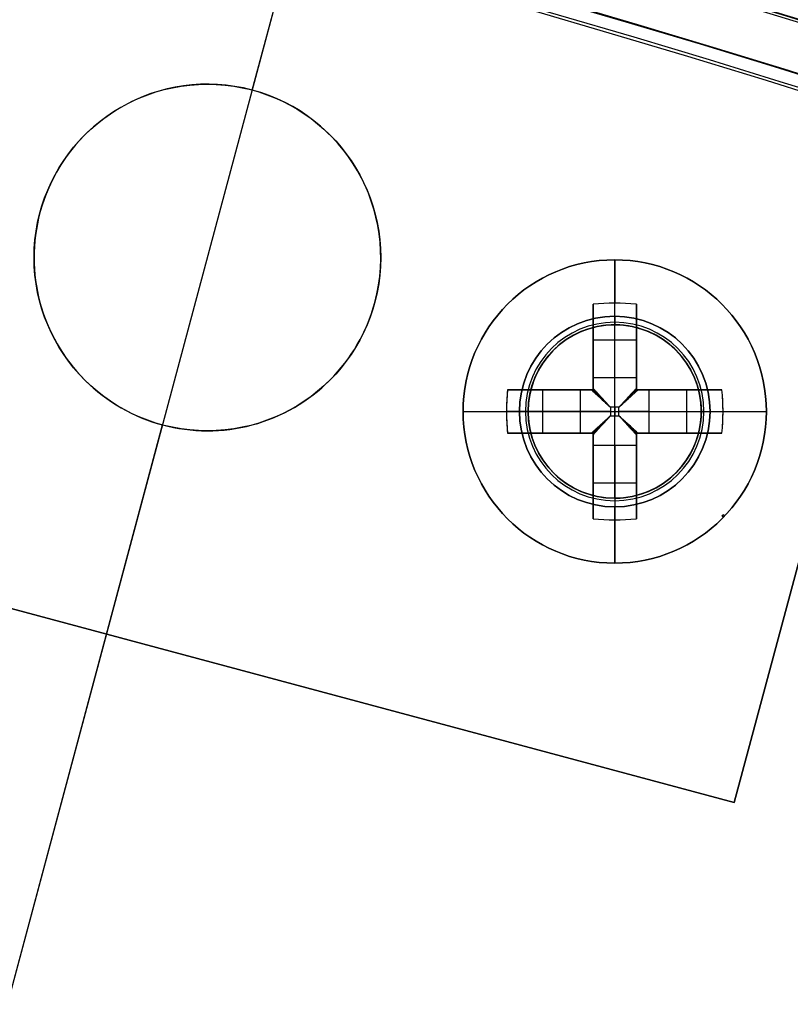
# Model space of a CAD drawing. Header units: millimetres. Extents: x -83 to 676, y -83 to 676.
# Tile 642 of 656: x 367 to 384, y 557 to 580. Entities that reach past the tile are written whole.
import ezdxf

# ---------------------------------------------------------------- set-up
doc = ezdxf.new("R2010")
doc.units = ezdxf.units.MM
doc.header["$MEASUREMENT"] = 0
doc.layers.add('IGES level 0', color=7, linetype='Continuous', true_color=0xff7878)

msp = doc.modelspace()

# ---------------------------------------------------------------- linework, layer by layer
at = {"layer": 'IGES level 0', "color": 254, "true_color": 0xcad1ee}
for p, q in [((405.975, 647.112, 48), (383.07, 561.628, 48)), ((383.07, 561.628, 47), (405.975, 647.112, 47)), ((371.946, 578.067), (371.946, 578.067, -1.2)), ((367.047, 575.239, -1.2), (367.047, 575.239)), ((367.047, 575.239), (367.047, 575.239, -1.2)), ((374.774, 573.168), (374.774, 573.168, -1.2)), ((374.774, 573.168, -1.2), (374.774, 573.168)), ((380.829, 572.581, 47), (380.829, 572.581, 45.8)), ((381.219, 572.432, 47), (381.219, 572.432, 48)), ((381.219, 572.432, 48), (381.219, 572.432, 47)), ((378.529, 571.558, 48), (378.529, 571.558, 47)), ((378.379, 571.167, 45.8), (378.379, 571.167, 47)), ((378.379, 571.167, 47), (378.379, 571.167, 45.8)), ((369.875, 570.34), (369.875, 570.34, -1.2)), ((382.243, 570.132, 47), (382.243, 570.132, 45.8)), ((382.243, 570.132, 45.8), (382.243, 570.132, 47)), ((382.093, 569.742, 48), (382.093, 569.742, 47)), ((354.092, 569.393, 47), (383.07, 561.628, 47)), ((383.07, 561.628, 48), (354.092, 569.393, 48)), ((354.092, 569.393, 47.5), (383.07, 561.628, 47.5)), ((379.403, 568.868, 48), (379.403, 568.868, 47)), ((379.403, 568.868, 47), (379.403, 568.868, 48)), ((379.793, 568.718, 47), (379.793, 568.718, 45.8)), ((382.794, 568.246, 45.8), (382.794, 568.246, 47)), ((382.794, 568.246, 47), (382.794, 568.246, 45.8)), ((382.811, 568.217, 47), (382.811, 568.217, 45.8)), ((382.823, 568.263, 47), (382.823, 568.263, 45.8)), ((382.839, 568.234, 47), (382.839, 568.234, 45.8)), ((382.839, 568.234, 45.8), (382.839, 568.234, 47)), ((368.581, 565.51, 48), (368.581, 565.51, 47)), ((383.07, 561.628, 48), (383.07, 561.628, 47)), ((383.07, 561.628, 47), (383.07, 561.628, 48))]:
    msp.add_line(p, q, dxfattribs=at)
at = {"layer": 'IGES level 0', "color": 140, "true_color": 0x00ccff}
for p, q in [((383.07, 561.628, 48), (405.975, 647.112, 48)), ((383.07, 561.628, 47), (405.975, 647.112, 47)), ((354.092, 569.393, 48), (383.07, 561.628, 48)), ((354.092, 569.393, 47), (383.07, 561.628, 47))]:
    msp.add_line(p, q, dxfattribs=at)
at = {"layer": 'IGES level 0', "color": 153, "true_color": 0x5393cf}
for p, q in [((371.946, 578.067), (373.24, 582.897)), ((371.946, 578.067, -1.2), (373.24, 582.897, -1.2)), ((358.875, 529.288), (369.875, 570.34)), ((358.875, 529.288, -1.2), (369.875, 570.34, -1.2))]:
    msp.add_line(p, q, dxfattribs=at)
at = {"layer": 'IGES level 0', "color": 124, "true_color": 0x1aa180}
for p, q in [((359.264, 530.737, 47), (372.852, 581.448, 47)), ((359.264, 530.737, 45.8), (372.852, 581.448, 45.8))]:
    msp.add_line(p, q, dxfattribs=at)
at = {"layer": 'IGES level 0', "color": 1, "true_color": 0xff0808}
for p, q in [((380.311, 572.85, 48), (380.311, 574.15, 48)), ((379.811, 571.436, 48.463), (379.811, 573.124, 50.13)), ((379.811, 573.124, 50.13), (379.811, 571.436, 48.463)), ((380.311, 571.436, 48.463), (380.311, 573.15, 50.155)), ((380.811, 573.124, 50.13), (380.811, 571.436, 48.463)), ((380.811, 571.436, 48.463), (380.811, 573.124, 50.13)), ((379.811, 571.15, 49.699), (379.811, 572.688, 49.699)), ((380.311, 572.65, 47.8), (380.311, 572.65, 40)), ((380.311, 568.65, 40), (380.311, 572.65, 40)), ((380.311, 572.65, 40), (380.311, 572.65, 47.8)), ((380.811, 572.688, 49.699), (380.811, 571.15, 49.699)), ((379.811, 572.306, 49.322), (380.811, 572.306, 49.322)), ((379.811, 572.137, 49.155), (379.811, 572.137, 50.83)), ((380.811, 572.137, 49.155), (380.811, 572.137, 50.83)), ((379.811, 571.436, 48.463), (380.811, 571.436, 48.463)), ((379.811, 571.436, 48.463), (380.811, 571.436, 48.463)), ((377.836, 571.15, 50.13), (379.525, 571.15, 48.463)), ((379.525, 571.15, 48.463), (377.836, 571.15, 50.13)), ((378.273, 571.15, 49.699), (379.811, 571.15, 49.699)), ((378.655, 570.15, 49.322), (378.655, 571.15, 49.322)), ((378.824, 571.15, 49.155), (378.824, 571.15, 50.83)), ((379.525, 570.15, 48.463), (379.525, 571.15, 48.463)), ((379.525, 570.15, 48.463), (379.525, 571.15, 48.463)), ((379.811, 571.15, 51.128), (379.811, 571.15, 48.27)), ((379.811, 571.15, 48.27), (379.811, 571.15, 51.128)), ((380.811, 571.15, 51.128), (380.811, 571.15, 48.27)), ((380.811, 571.15, 49.699), (382.349, 571.15, 49.699)), ((380.811, 571.15, 48.27), (380.811, 571.15, 51.128)), ((381.097, 571.15, 48.463), (382.785, 571.15, 50.13)), ((381.097, 571.15, 48.463), (381.097, 570.15, 48.463)), ((382.785, 571.15, 50.13), (381.097, 571.15, 48.463)), ((381.097, 571.15, 48.463), (381.097, 570.15, 48.463)), ((381.798, 571.15, 49.155), (381.798, 571.15, 50.83)), ((381.967, 571.15, 49.322), (381.967, 570.15, 49.322)), ((376.811, 570.65, 48), (378.111, 570.65, 48)), ((379.525, 570.65, 48.463), (377.811, 570.65, 50.155)), ((378.311, 570.65, 47.8), (378.311, 570.65, 40)), ((378.311, 570.65, 40), (382.311, 570.65, 40)), ((380.408, 570.747, 48.18), (380.213, 570.747, 48.18)), ((380.213, 570.747, 48.18), (380.213, 570.552, 48.18)), ((380.213, 570.747, 48.18), (380.213, 570.552, 48.18)), ((380.408, 570.747, 48.18), (380.213, 570.747, 48.18)), ((380.213, 570.65, 48.18), (380.408, 570.65, 48.18)), ((380.311, 570.747, 48.18), (380.311, 570.552, 48.18)), ((380.408, 570.552, 48.18), (380.408, 570.747, 48.18)), ((380.408, 570.552, 48.18), (380.408, 570.747, 48.18)), ((381.097, 570.65, 48.463), (382.811, 570.65, 50.155)), ((382.311, 570.65, 47.8), (382.311, 570.65, 40)), ((382.511, 570.65, 48), (383.811, 570.65, 48)), ((380.213, 570.552, 48.18), (380.408, 570.552, 48.18)), ((380.213, 570.552, 48.18), (380.408, 570.552, 48.18)), ((379.525, 570.15, 48.463), (377.836, 570.15, 50.13)), ((377.836, 570.15, 50.13), (379.525, 570.15, 48.463)), ((379.811, 570.15, 49.699), (378.273, 570.15, 49.699)), ((378.824, 570.15, 49.155), (378.824, 570.15, 50.83)), ((379.811, 570.15, 51.128), (379.811, 570.15, 48.27)), ((379.811, 570.15, 48.27), (379.811, 570.15, 51.128)), ((379.811, 568.611, 49.699), (379.811, 570.15, 49.699)), ((380.811, 570.15, 51.128), (380.811, 570.15, 48.27)), ((380.811, 570.15, 49.699), (380.811, 568.611, 49.699)), ((380.811, 570.15, 48.27), (380.811, 570.15, 51.128)), ((382.349, 570.15, 49.699), (380.811, 570.15, 49.699)), ((382.785, 570.15, 50.13), (381.097, 570.15, 48.463)), ((381.097, 570.15, 48.463), (382.785, 570.15, 50.13)), ((381.798, 570.15, 49.155), (381.798, 570.15, 50.83)), ((379.811, 568.175, 50.13), (379.811, 569.863, 48.463)), ((380.811, 569.863, 48.463), (379.811, 569.863, 48.463)), ((379.811, 569.863, 48.463), (379.811, 568.175, 50.13)), ((380.811, 569.863, 48.463), (379.811, 569.863, 48.463)), ((380.311, 569.863, 48.463), (380.311, 568.15, 50.155)), ((380.811, 569.863, 48.463), (380.811, 568.175, 50.13)), ((380.811, 568.175, 50.13), (380.811, 569.863, 48.463)), ((379.811, 569.162, 49.155), (379.811, 569.162, 50.83)), ((380.811, 568.994, 49.322), (379.811, 568.994, 49.322)), ((380.811, 569.162, 49.155), (380.811, 569.162, 50.83)), ((380.311, 568.65, 40), (380.311, 568.65, 47.8)), ((380.311, 568.65, 47.8), (380.311, 568.65, 40)), ((380.311, 567.15, 48), (380.311, 568.45, 48))]:
    msp.add_line(p, q, dxfattribs=at)
at = {"layer": 'IGES level 0', "color": 153, "true_color": 0x5393cf}
for centre, radius in [((296.5, 296.5), 296.5), ((296.5, 296.5, -1.2), 296.5), ((370.91, 574.204), 4), ((370.91, 574.204, -1.2), 4)]:
    msp.add_circle(centre, radius, dxfattribs=at)
at = {"layer": 'IGES level 0'}
for centre, radius in [((296.5, 296.5, 47), 296.5), ((296.5, 296.5), 296.5), ((296.5, 296.5, 47), 295.3), ((296.5, 296.5), 295.3)]:
    msp.add_circle(centre, radius, dxfattribs=at)
at = {"layer": 'IGES level 0', "color": 124, "true_color": 0x1aa180}
for centre, radius in [((296.5, 296.5, 47), 295), ((296.5, 296.5, 45.8), 295), ((380.311, 570.65, 47), 2), ((380.311, 570.65, 45.8), 2), ((382.817, 568.24, 47), 0.0235), ((382.817, 568.24, 45.8), 0.0235)]:
    msp.add_circle(centre, radius, dxfattribs=at)
at = {"layer": 'IGES level 0', "color": 1, "true_color": 0xff0808}
for centre, radius in [((380.311, 570.65, 48), 3.5), ((380.311, 570.65, 48), 2.2), ((380.311, 570.65, 40), 2)]:
    msp.add_circle(centre, radius, dxfattribs=at)
at = {"layer": 'IGES level 0', "color": 140, "true_color": 0x00ccff}
for centre in [(380.311, 570.65, 48), (380.311, 570.65, 47)]:
    msp.add_circle(centre, 2, dxfattribs=at)
at = {"layer": 'IGES level 0'}
for centre, radius in [((296.5, 296.5), 296.5), ((296.5, 296.5, 47), 296.5), ((296.5, 296.5, 23.5), 296.5), ((296.5, 296.5, 47), 295.3), ((296.5, 296.5), 295.3), ((296.5, 296.5, 23.5), 295.3)]:
    msp.add_arc(centre, radius, 45, 225, dxfattribs=at)
at = {"layer": 'IGES level 0', "color": 153, "true_color": 0x5393cf}
for centre in [(296.5, 296.5, -1.2), (296.5, 296.5), (296.5, 296.5, -0.6)]:
    msp.add_arc(centre, 296.5, 345, 165, dxfattribs=at)
at = {"layer": 'IGES level 0', "color": 124, "true_color": 0x1aa180}
for centre in [(296.5, 296.5, 45.8), (296.5, 296.5, 47), (296.5, 296.5, 46.4)]:
    msp.add_arc(centre, 295, 345, 165, dxfattribs=at)
at = {"layer": 'IGES level 0', "color": 254, "true_color": 0xcad1ee}
for centre, radius, start, end in [((370.91, 574.204), 4, 345, 165), ((370.91, 574.204, -1.2), 4, 345, 165), ((370.91, 574.204, -0.6), 4, 345, 165), ((370.91, 574.204), 4, 165, 345), ((370.91, 574.204, -1.2), 4, 165, 345), ((370.91, 574.204, -0.6), 4, 165, 345), ((380.311, 570.65, 48), 2, 63, 243), ((380.311, 570.65, 47), 2, 63, 243), ((380.311, 570.65, 47.5), 2, 63, 243), ((380.311, 570.65, 47), 2, 345, 165), ((380.311, 570.65, 45.8), 2, 345, 165), ((380.311, 570.65, 46.4), 2, 345, 165), ((380.311, 570.65, 48), 2, 243, 63), ((380.311, 570.65, 47), 2, 243, 63), ((380.311, 570.65, 47.5), 2, 243, 63), ((380.311, 570.65, 47), 2, 165, 345), ((380.311, 570.65, 45.8), 2, 165, 345), ((380.311, 570.65, 46.4), 2, 165, 345), ((382.817, 568.24, 47), 0.0235, 165, 345), ((382.817, 568.24, 45.8), 0.0235, 165, 345), ((382.817, 568.24, 46.4), 0.0235, 165, 345), ((382.817, 568.24, 47), 0.0235, 345, 165), ((382.817, 568.24, 45.8), 0.0235, 345, 165), ((382.817, 568.24, 46.4), 0.0235, 345, 165)]:
    msp.add_arc(centre, radius, start, end, dxfattribs=at)
at = {"layer": 'IGES level 0', "color": 1, "true_color": 0xff0808}
for centre, radius, start, end in [((380.311, 570.65, 48), 3.5, 360, 180), ((380.311, 570.65, 48), 2.2, 90, 270), ((380.311, 570.65, 48), 2.2, 270, 90), ((380.311, 570.65, 47.941), 2.059, 90, 270), ((380.311, 570.65, 40), 2, 90, 270), ((380.311, 570.65, 47.8), 2, 90, 270), ((380.311, 570.65, 43.9), 2, 90, 270), ((380.311, 570.65, 47.8), 2, 90, 270), ((380.311, 570.65, 47.941), 2.059, 270, 90), ((380.311, 570.65, 47.8), 2, 270, 90), ((380.311, 570.65, 40), 2, 270, 90), ((380.311, 570.65, 47.8), 2, 270, 90), ((380.311, 570.65, 43.9), 2, 270, 90), ((380.311, 570.65, 48), 3.5, 180, 0)]:
    msp.add_arc(centre, radius, start, end, dxfattribs=at)
at = {"layer": 'IGES level 0', "color": 1, "true_color": 0xff0808, "extrusion": (1, 0, 0)}
for centre, radius, start, end in [((570.65, 47.686, 380.311), 3.514, 5.1275, 44.6488), ((572.85, 47.8, 380.311), 0.2, 90, 180), ((572.85, 47.8, 380.311), 0.2, 90, 180), ((570.747, 49.16, 379.811), 0.98, 296.5596, 314.6488), ((570.747, 49.16, 379.811), 0.98, 296.5596, 314.6488), ((570.747, 49.16, 380.311), 0.98, 270, 314.6488), ((570.747, 49.16, 380.811), 0.98, 296.5596, 314.6488), ((570.552, 49.16, 380.311), 0.98, 225.3512, 270), ((570.65, 47.686, 379.811), 3.478, 98.2648, 135.3512), ((570.552, 49.16, 379.811), 0.98, 225.3512, 243.4404), ((570.65, 47.686, 380.811), 3.478, 98.2648, 135.3512), ((570.65, 47.686, 380.311), 3.514, 135.3512, 174.8725)]:
    msp.add_arc(centre, radius, start, end, dxfattribs=at)
at = {"layer": 'IGES level 0', "color": 1, "true_color": 0xff0808, "extrusion": (-4.8968e-14, -0.70276, 0.711427)}
msp.add_arc((380.311, 439.487, -367.104), 3.514, 81.8199, 98.1801, dxfattribs=at)
at = {"layer": 'IGES level 0', "color": 1, "true_color": 0xff0808, "extrusion": (-2.74971e-14, -0.70276, 0.711427)}
msp.add_arc((380.311, 439.487, -367.104), 3.514, 81.8199, 98.1801, dxfattribs=at)
at = {"layer": 'IGES level 0', "color": 1, "true_color": 0xff0808, "extrusion": (1, -4.80517e-14, -1.52064e-13)}
msp.add_arc((570.65, 47.686, 379.811), 3.478, 44.6488, 81.7352, dxfattribs=at)
at = {"layer": 'IGES level 0', "color": 1, "true_color": 0xff0808, "extrusion": (1, 1.41968e-13, 2.80952e-13)}
for centre in [(570.65, 47.686, 379.811), (570.65, 47.686, 380.811)]:
    msp.add_arc(centre, 3.478, 44.6488, 81.7352, dxfattribs=at)
at = {"layer": 'IGES level 0', "color": 1, "true_color": 0xff0808, "extrusion": (1, -1.41968e-13, -2.80952e-13)}
msp.add_arc((570.65, 47.686, 380.811), 3.478, 44.6488, 81.7352, dxfattribs=at)
at = {"layer": 'IGES level 0', "color": 1, "true_color": 0xff0808, "extrusion": (1, 5.43174e-12, -7.5858e-12)}
msp.add_arc((570.747, 49.16, 380.811), 0.98, 296.5596, 314.6488, dxfattribs=at)
at = {"layer": 'IGES level 0', "color": 1, "true_color": 0xff0808, "extrusion": (0.70276, 3.42971e-15, 0.711427)}
msp.add_arc((570.65, -237.052, 301.192), 3.514, 81.8199, 98.1801, dxfattribs=at)
at = {"layer": 'IGES level 0', "color": 1, "true_color": 0xff0808, "extrusion": (0.70276, -2.09921e-13, 0.711427)}
msp.add_arc((570.65, -237.052, 301.192), 3.514, 81.8199, 90, dxfattribs=at)
at = {"layer": 'IGES level 0', "color": 1, "true_color": 0xff0808, "extrusion": (-2.83936e-13, 1, 5.61904e-13)}
msp.add_arc((-380.311, 47.686, 571.15), 3.478, 44.6488, 81.7352, dxfattribs=at)
at = {"layer": 'IGES level 0', "color": 1, "true_color": 0xff0808, "extrusion": (1.87833e-13, 1, -2.57776e-13)}
msp.add_arc((-380.311, 47.686, 571.15), 3.478, 44.6488, 81.7352, dxfattribs=at)
at = {"layer": 'IGES level 0', "color": 1, "true_color": 0xff0808, "extrusion": (0, 1, 0)}
for centre, radius, start, end in [((-380.213, 49.16, 571.15), 0.98, 296.5596, 314.6488), ((-380.213, 49.16, 571.15), 0.98, 296.5596, 314.6488), ((-380.311, 47.686, 571.15), 3.478, 98.2648, 135.3512), ((-380.408, 49.16, 571.15), 0.98, 225.3512, 243.4404), ((-380.408, 49.16, 571.15), 0.98, 225.3512, 243.4404), ((-380.213, 49.16, 570.65), 0.98, 270, 314.6488), ((-380.408, 49.16, 570.65), 0.98, 225.3512, 270), ((-380.311, 47.686, 570.65), 3.514, 135.3512, 174.8725), ((-380.311, 47.686, 570.15), 3.478, 44.6488, 81.7352), ((-380.213, 49.16, 570.15), 0.98, 296.5596, 314.6488), ((-380.311, 47.686, 570.15), 3.478, 98.2648, 135.3512)]:
    msp.add_arc(centre, radius, start, end, dxfattribs=at)
at = {"layer": 'IGES level 0', "color": 1, "true_color": 0xff0808, "extrusion": (0.689371, -0.689371, -0.222565)}
msp.add_arc((672.431, 17.019, -142.48), 0.08, 257.4403, 282.5475, dxfattribs=at)
at = {"layer": 'IGES level 0', "color": 1, "true_color": 0xff0808, "extrusion": (0.689371, 0.689371, 0.222565)}
msp.add_arc((134.59, -102.685, 666.831), 0.08, 257.4525, 282.5597, dxfattribs=at)
at = {"layer": 'IGES level 0', "color": 1, "true_color": 0xff0808, "extrusion": (2.83936e-13, 1, 5.61904e-13)}
for centre in [(-380.311, 47.686, 571.15), (-380.311, 47.686, 570.15)]:
    msp.add_arc(centre, 3.478, 98.2648, 135.3512, dxfattribs=at)
at = {"layer": 'IGES level 0', "color": 1, "true_color": 0xff0808, "extrusion": (-0.70276, -3.42971e-15, 0.711427)}
msp.add_arc((-570.65, 304.075, -233.342), 3.514, 81.8199, 98.1801, dxfattribs=at)
at = {"layer": 'IGES level 0', "color": 1, "true_color": 0xff0808, "extrusion": (-0.70276, -3.37614e-13, 0.711427)}
msp.add_arc((-570.65, 304.075, -233.342), 3.514, 90, 98.1801, dxfattribs=at)
at = {"layer": 'IGES level 0', "color": 1, "true_color": 0xff0808, "extrusion": (0.702705, -0.702705, -0.111406)}
msp.add_arc((672.431, 32.939, -139.465), 0.08, 263.7148, 276.3569, dxfattribs=at)
at = {"layer": 'IGES level 0', "color": 1, "true_color": 0xff0808, "extrusion": (0.702705, 0.702705, 0.111406)}
msp.add_arc((134.59, -26.98, 673.958), 0.08, 263.6431, 276.2852, dxfattribs=at)
at = {"layer": 'IGES level 0', "color": 1, "true_color": 0xff0808, "extrusion": (4.98371e-13, 1, -2.31211e-13)}
msp.add_arc((-380.311, 47.686, 570.65), 3.514, 5.1275, 44.6488, dxfattribs=at)
at = {"layer": 'IGES level 0', "color": 1, "true_color": 0xff0808, "extrusion": (-4.98371e-13, 1, 2.31211e-13)}
msp.add_arc((-380.311, 47.686, 570.65), 3.514, 5.1275, 44.6488, dxfattribs=at)
at = {"layer": 'IGES level 0', "color": 1, "true_color": 0xff0808, "extrusion": (0.70276, 4.20483e-13, 0.711427)}
msp.add_arc((570.65, -237.052, 301.192), 3.514, 90, 98.1801, dxfattribs=at)
at = {"layer": 'IGES level 0', "color": 1, "true_color": 0xff0808, "extrusion": (2.1883e-10, 1, 2.87549e-11)}
msp.add_arc((-378.111, 47.8, 570.65), 0.2, 90, 180, dxfattribs=at)
at = {"layer": 'IGES level 0', "color": 1, "true_color": 0xff0808, "extrusion": (2.18833e-10, 1, -2.87547e-11)}
msp.add_arc((-382.511, 47.8, 570.65), 0.2, 360, 90, dxfattribs=at)
at = {"layer": 'IGES level 0', "color": 1, "true_color": 0xff0808, "extrusion": (-0.70276, -2.78646e-14, 0.711427)}
msp.add_arc((-570.65, 304.075, -233.342), 3.514, 81.8199, 90, dxfattribs=at)
at = {"layer": 'IGES level 0', "color": 1, "true_color": 0xff0808, "extrusion": (-4.98371e-13, 1, -2.31211e-13)}
msp.add_arc((-380.311, 47.686, 570.65), 3.514, 135.3512, 174.8725, dxfattribs=at)
at = {"layer": 'IGES level 0', "color": 1, "true_color": 0xff0808, "extrusion": (0.702705, 0.702705, -0.111406)}
msp.add_arc((134.59, 122.845, 662.532), 0.08, 263.7148, 276.3569, dxfattribs=at)
at = {"layer": 'IGES level 0', "color": 1, "true_color": 0xff0808, "extrusion": (0.702705, -0.702705, 0.111406)}
msp.add_arc((672.431, 62.927, -128.039), 0.08, 263.6431, 276.2852, dxfattribs=at)
at = {"layer": 'IGES level 0', "color": 1, "true_color": 0xff0808, "extrusion": (2.83936e-13, 1, -5.61904e-13)}
msp.add_arc((-380.311, 47.686, 570.15), 3.478, 44.6488, 81.7352, dxfattribs=at)
at = {"layer": 'IGES level 0', "color": 1, "true_color": 0xff0808, "extrusion": (5.43174e-12, 1, 7.5858e-12)}
msp.add_arc((-380.213, 49.16, 570.15), 0.98, 296.5596, 314.6488, dxfattribs=at)
at = {"layer": 'IGES level 0', "color": 1, "true_color": 0xff0808, "extrusion": (1, 1.41968e-13, -2.80952e-13)}
msp.add_arc((570.65, 47.686, 379.811), 3.478, 98.2648, 135.3512, dxfattribs=at)
at = {"layer": 'IGES level 0', "color": 1, "true_color": 0xff0808, "extrusion": (1, -2.71587e-12, -3.7929e-12)}
for centre in [(570.552, 49.16, 379.811), (570.552, 49.16, 380.811)]:
    msp.add_arc(centre, 0.98, 225.3512, 243.4404, dxfattribs=at)
at = {"layer": 'IGES level 0', "color": 1, "true_color": 0xff0808, "extrusion": (0.689371, 0.689371, -0.222565)}
msp.add_arc((134.59, 196.634, 644.298), 0.08, 257.4403, 282.5475, dxfattribs=at)
at = {"layer": 'IGES level 0', "color": 1, "true_color": 0xff0808, "extrusion": (0.689371, -0.689371, 0.222565)}
msp.add_arc((672.431, 76.929, -119.948), 0.08, 257.4525, 282.5597, dxfattribs=at)
at = {"layer": 'IGES level 0', "color": 1, "true_color": 0xff0808, "extrusion": (1, 9.39164e-14, -1.28888e-13)}
msp.add_arc((570.65, 47.686, 380.811), 3.478, 98.2648, 135.3512, dxfattribs=at)
at = {"layer": 'IGES level 0', "color": 1, "true_color": 0xff0808, "extrusion": (1, 2.71587e-12, 3.7929e-12)}
msp.add_arc((570.552, 49.16, 380.811), 0.98, 225.3512, 243.4404, dxfattribs=at)
at = {"layer": 'IGES level 0', "color": 1, "true_color": 0xff0808, "extrusion": (-5.43174e-12, 1, 7.5858e-12)}
msp.add_arc((-380.408, 49.16, 570.15), 0.98, 225.3512, 243.4404, dxfattribs=at)
at = {"layer": 'IGES level 0', "color": 1, "true_color": 0xff0808, "extrusion": (5.43174e-12, 1, -7.5858e-12)}
msp.add_arc((-380.408, 49.16, 570.15), 0.98, 225.3512, 243.4404, dxfattribs=at)
at = {"layer": 'IGES level 0', "color": 1, "true_color": 0xff0808, "extrusion": (1, 6.86161e-13, 6.86161e-13)}
msp.add_arc((568.45, 47.8, 380.311), 0.2, 360, 90, dxfattribs=at)
at = {"layer": 'IGES level 0', "color": 1, "true_color": 0xff0808, "extrusion": (1, -6.86161e-13, -6.86161e-13)}
msp.add_arc((568.45, 47.8, 380.311), 0.2, 0, 90, dxfattribs=at)
at = {"layer": 'IGES level 0', "color": 1, "true_color": 0xff0808, "extrusion": (2.74971e-14, 0.70276, 0.711427)}
msp.add_arc((-380.311, -372.464, 434.955), 3.514, 81.8199, 98.1801, dxfattribs=at)
at = {"layer": 'IGES level 0', "color": 1, "true_color": 0xff0808, "extrusion": (4.8968e-14, 0.70276, 0.711427)}
msp.add_arc((-380.311, -372.464, 434.955), 3.514, 81.8199, 98.1801, dxfattribs=at)
at = {"layer": 'IGES level 0', "color": 1, "true_color": 0xff0808}
for points in [[(379.775, 571.15, 48.283), (379.787, 571.15, 48.277), (379.799, 571.15, 48.273), (379.811, 571.15, 48.27)], [(379.811, 571.15, 48.27), (379.811, 571.162, 48.273), (379.811, 571.174, 48.277), (379.811, 571.185, 48.283)], [(380.811, 571.185, 48.283), (380.811, 571.174, 48.277), (380.811, 571.162, 48.273), (380.811, 571.15, 48.27)], [(380.811, 571.15, 48.27), (380.823, 571.15, 48.273), (380.835, 571.15, 48.277), (380.847, 571.15, 48.283)], [(379.811, 570.15, 48.27), (379.799, 570.15, 48.273), (379.787, 570.15, 48.277), (379.775, 570.15, 48.283)], [(379.811, 570.114, 48.283), (379.811, 570.125, 48.277), (379.811, 570.137, 48.273), (379.811, 570.15, 48.27)], [(380.811, 570.15, 48.27), (380.811, 570.137, 48.273), (380.811, 570.125, 48.277), (380.811, 570.114, 48.283)], [(380.847, 570.15, 48.283), (380.835, 570.15, 48.277), (380.823, 570.15, 48.273), (380.811, 570.15, 48.27)]]:
    msp.add_open_spline(points, degree=3, dxfattribs=at)
for points, knots in [([(379.811, 571.15, 48.27), (379.804, 571.15, 48.272), (379.797, 571.15, 48.274), (379.785, 571.15, 48.279), (379.78, 571.15, 48.281), (379.775, 571.15, 48.283)], [0, 0, 0, 0, 0.00002195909, 0.00002195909, 0.0000380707, 0.0000380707, 0.0000380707, 0.0000380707]), ([(379.775, 571.15, 48.283), (379.82, 571.108, 48.261), (379.866, 571.066, 48.242), (379.961, 570.979, 48.212), (380.01, 570.934, 48.2), (380.111, 570.841, 48.184), (380.162, 570.794, 48.18), (380.213, 570.747, 48.18)], [0, 0, 0, 0, 0.320257, 0.320257, 0.655825, 0.655825, 1, 1, 1, 1]), ([(379.775, 571.15, 48.283), (379.791, 571.135, 48.275), (379.808, 571.12, 48.268), (379.842, 571.088, 48.253), (379.859, 571.073, 48.246), (379.894, 571.04, 48.233), (379.912, 571.024, 48.227), (379.946, 570.993, 48.217), (379.962, 570.978, 48.212), (379.995, 570.947, 48.204), (380.013, 570.931, 48.2), (380.05, 570.898, 48.193), (380.068, 570.881, 48.191), (380.106, 570.845, 48.186), (380.126, 570.827, 48.183), (380.167, 570.79, 48.181), (380.187, 570.772, 48.18), (380.209, 570.751, 48.18), (380.211, 570.749, 48.18), (380.213, 570.747, 48.18)], [0, 0, 0, 0, 0.129053, 0.129053, 0.256755, 0.256755, 0.38469, 0.38469, 0.5, 0.5, 0.626455, 0.626455, 0.749753, 0.749753, 0.874877, 0.874877, 0.989347, 0.989347, 1, 1, 1, 1]), ([(379.809, 571.15, 48.271), (379.845, 571.11, 48.253), (379.905, 571.045, 48.228), (379.966, 570.979, 48.211), (379.99, 570.953, 48.206)], [0.0440598, 0.0440598, 0.0440598, 0.0440598, 0.3202573, 0.497, 0.497, 0.497, 0.497]), ([(380.213, 570.747, 48.18), (380.195, 570.767, 48.18), (380.177, 570.787, 48.18), (380.142, 570.824, 48.183), (380.126, 570.843, 48.184), (380.093, 570.879, 48.189), (380.077, 570.896, 48.191), (380.046, 570.93, 48.197), (380.031, 570.946, 48.2), (380.008, 570.97, 48.206), (380.001, 570.979, 48.208), (379.978, 571.003, 48.214), (379.963, 571.02, 48.218), (379.932, 571.053, 48.229), (379.917, 571.069, 48.234), (379.888, 571.102, 48.246), (379.873, 571.118, 48.253), (379.844, 571.15, 48.266), (379.829, 571.165, 48.273), (379.814, 571.182, 48.282), (379.812, 571.184, 48.282), (379.811, 571.185, 48.283)], [0, 0, 0, 0, 0.101614, 0.101614, 0.209673, 0.209673, 0.321553, 0.321553, 0.439036, 0.439036, 0.5, 0.5, 0.625, 0.625, 0.744934, 0.744934, 0.864797, 0.864797, 0.986554, 0.986554, 1, 1, 1, 1]), ([(379.811, 571.185, 48.283), (379.811, 571.179, 48.28), (379.811, 571.171, 48.277), (379.811, 571.159, 48.273), (379.811, 571.154, 48.271), (379.811, 571.15, 48.27)], [0, 0, 0, 0, 0.00002297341, 0.00002297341, 0.0000380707, 0.0000380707, 0.0000380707, 0.0000380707]), ([(380.811, 571.185, 48.283), (380.796, 571.169, 48.275), (380.781, 571.153, 48.268), (380.75, 571.119, 48.253), (380.734, 571.102, 48.246), (380.702, 571.066, 48.233), (380.685, 571.048, 48.227), (380.654, 571.014, 48.217), (380.639, 570.998, 48.212), (380.609, 570.965, 48.204), (380.592, 570.947, 48.2), (380.559, 570.911, 48.193), (380.542, 570.893, 48.191), (380.507, 570.854, 48.186), (380.488, 570.834, 48.183), (380.451, 570.794, 48.181), (380.433, 570.774, 48.18), (380.412, 570.751, 48.18), (380.41, 570.749, 48.18), (380.408, 570.747, 48.18)], [0, 0, 0, 0, 0.1290525, 0.1290525, 0.2567545, 0.2567545, 0.3846897, 0.3846897, 0.5, 0.5, 0.6264552, 0.6264552, 0.7497533, 0.7497533, 0.8748767, 0.8748767, 0.9893473, 0.9893473, 1, 1, 1, 1]), ([(380.811, 571.185, 48.283), (380.77, 571.141, 48.261), (380.728, 571.095, 48.242), (380.64, 571, 48.212), (380.595, 570.95, 48.2), (380.503, 570.85, 48.184), (380.456, 570.798, 48.18), (380.408, 570.747, 48.18)], [0, 0, 0, 0, 0.320257, 0.320257, 0.655825, 0.655825, 1, 1, 1, 1]), ([(380.408, 570.747, 48.18), (380.429, 570.766, 48.18), (380.448, 570.783, 48.18), (380.486, 570.818, 48.183), (380.504, 570.835, 48.184), (380.54, 570.868, 48.189), (380.557, 570.884, 48.191), (380.591, 570.915, 48.197), (380.608, 570.93, 48.2), (380.632, 570.952, 48.206), (380.64, 570.96, 48.208), (380.664, 570.982, 48.214), (380.681, 570.998, 48.218), (380.714, 571.028, 48.229), (380.731, 571.043, 48.234), (380.763, 571.073, 48.246), (380.779, 571.088, 48.253), (380.811, 571.117, 48.266), (380.827, 571.131, 48.273), (380.843, 571.147, 48.282), (380.845, 571.148, 48.282), (380.847, 571.15, 48.283)], [0, 0, 0, 0, 0.101614, 0.101614, 0.209673, 0.209673, 0.321553, 0.321553, 0.439036, 0.439036, 0.5, 0.5, 0.625, 0.625, 0.744934, 0.744934, 0.864797, 0.864797, 0.986554, 0.986554, 1, 1, 1, 1]), ([(380.811, 571.151, 48.271), (380.772, 571.116, 48.253), (380.706, 571.056, 48.228), (380.64, 570.995, 48.211), (380.614, 570.971, 48.206)], [0.0440597, 0.0440597, 0.0440597, 0.0440597, 0.3202573, 0.497, 0.497, 0.497, 0.497]), ([(380.811, 571.15, 48.27), (380.811, 571.157, 48.272), (380.811, 571.164, 48.274), (380.811, 571.176, 48.279), (380.811, 571.181, 48.281), (380.811, 571.185, 48.283)], [0, 0, 0, 0, 0.00002195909, 0.00002195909, 0.0000380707, 0.0000380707, 0.0000380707, 0.0000380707]), ([(380.847, 571.15, 48.283), (380.84, 571.15, 48.28), (380.833, 571.15, 48.277), (380.821, 571.15, 48.273), (380.816, 571.15, 48.271), (380.811, 571.15, 48.27)], [0, 0, 0, 0, 0.00002297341, 0.00002297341, 0.0000380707, 0.0000380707, 0.0000380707, 0.0000380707]), ([(380.213, 570.552, 48.18), (380.193, 570.533, 48.18), (380.174, 570.516, 48.18), (380.136, 570.481, 48.183), (380.118, 570.464, 48.184), (380.082, 570.431, 48.189), (380.065, 570.416, 48.191), (380.031, 570.384, 48.197), (380.014, 570.369, 48.2), (379.99, 570.347, 48.206), (379.982, 570.339, 48.208), (379.958, 570.317, 48.214), (379.941, 570.302, 48.218), (379.908, 570.271, 48.229), (379.891, 570.256, 48.234), (379.859, 570.226, 48.246), (379.843, 570.211, 48.253), (379.811, 570.182, 48.266), (379.795, 570.168, 48.273), (379.778, 570.153, 48.282), (379.777, 570.151, 48.282), (379.775, 570.15, 48.283)], [0, 0, 0, 0, 0.101614, 0.101614, 0.209673, 0.209673, 0.321553, 0.321553, 0.439036, 0.439036, 0.5, 0.5, 0.625, 0.625, 0.744934, 0.744934, 0.864797, 0.864797, 0.986554, 0.986554, 1, 1, 1, 1]), ([(379.811, 570.114, 48.283), (379.826, 570.13, 48.275), (379.841, 570.146, 48.268), (379.872, 570.18, 48.253), (379.888, 570.198, 48.246), (379.92, 570.233, 48.233), (379.937, 570.251, 48.227), (379.968, 570.285, 48.217), (379.983, 570.301, 48.212), (380.013, 570.334, 48.204), (380.03, 570.352, 48.2), (380.063, 570.388, 48.193), (380.08, 570.407, 48.191), (380.115, 570.445, 48.186), (380.133, 570.465, 48.183), (380.17, 570.505, 48.181), (380.189, 570.525, 48.18), (380.21, 570.548, 48.18), (380.212, 570.55, 48.18), (380.213, 570.552, 48.18)], [0, 0, 0, 0, 0.1290525, 0.1290525, 0.2567545, 0.2567545, 0.3846897, 0.3846897, 0.5, 0.5, 0.6264552, 0.6264552, 0.7497533, 0.7497533, 0.8748767, 0.8748767, 0.9893473, 0.9893473, 1, 1, 1, 1]), ([(379.811, 570.114, 48.283), (379.852, 570.159, 48.261), (379.894, 570.204, 48.242), (379.982, 570.3, 48.212), (380.027, 570.349, 48.2), (380.119, 570.45, 48.184), (380.166, 570.501, 48.18), (380.213, 570.552, 48.18)], [0, 0, 0, 0, 0.320257, 0.320257, 0.655825, 0.655825, 1, 1, 1, 1]), ([(380.847, 570.15, 48.283), (380.831, 570.164, 48.275), (380.814, 570.179, 48.268), (380.78, 570.211, 48.253), (380.763, 570.227, 48.246), (380.728, 570.259, 48.233), (380.71, 570.275, 48.227), (380.676, 570.306, 48.217), (380.66, 570.321, 48.212), (380.626, 570.352, 48.204), (380.609, 570.368, 48.2), (380.572, 570.402, 48.193), (380.554, 570.418, 48.191), (380.515, 570.454, 48.186), (380.495, 570.472, 48.183), (380.455, 570.509, 48.181), (380.435, 570.527, 48.18), (380.412, 570.548, 48.18), (380.41, 570.55, 48.18), (380.408, 570.552, 48.18)], [0, 0, 0, 0, 0.1290525, 0.1290525, 0.2567545, 0.2567545, 0.3846897, 0.3846897, 0.5, 0.5, 0.6264552, 0.6264552, 0.7497533, 0.7497533, 0.8748767, 0.8748767, 0.9893473, 0.9893473, 1, 1, 1, 1]), ([(380.408, 570.552, 48.18), (380.427, 570.532, 48.18), (380.445, 570.513, 48.18), (380.479, 570.475, 48.183), (380.496, 570.456, 48.184), (380.529, 570.421, 48.189), (380.545, 570.403, 48.191), (380.576, 570.369, 48.197), (380.591, 570.353, 48.2), (380.614, 570.329, 48.206), (380.621, 570.321, 48.208), (380.643, 570.296, 48.214), (380.659, 570.279, 48.218), (380.689, 570.246, 48.229), (380.704, 570.23, 48.234), (380.734, 570.197, 48.246), (380.749, 570.181, 48.253), (380.778, 570.149, 48.266), (380.793, 570.134, 48.273), (380.808, 570.117, 48.282), (380.809, 570.115, 48.282), (380.811, 570.114, 48.283)], [0, 0, 0, 0, 0.101614, 0.101614, 0.209673, 0.209673, 0.321553, 0.321553, 0.439036, 0.439036, 0.5, 0.5, 0.625, 0.625, 0.744934, 0.744934, 0.864797, 0.864797, 0.986554, 0.986554, 1, 1, 1, 1]), ([(380.847, 570.15, 48.283), (380.802, 570.191, 48.261), (380.756, 570.233, 48.242), (380.661, 570.32, 48.212), (380.612, 570.365, 48.2), (380.511, 570.458, 48.184), (380.46, 570.505, 48.18), (380.408, 570.552, 48.18)], [0, 0, 0, 0, 0.320257, 0.320257, 0.655825, 0.655825, 1, 1, 1, 1]), ([(380.813, 570.15, 48.271), (380.777, 570.189, 48.253), (380.717, 570.254, 48.228), (380.656, 570.321, 48.211), (380.632, 570.347, 48.206)], [0.0440597, 0.0440597, 0.0440597, 0.0440597, 0.3202573, 0.497, 0.497, 0.497, 0.497]), ([(379.775, 570.15, 48.283), (379.782, 570.15, 48.28), (379.789, 570.149, 48.277), (379.801, 570.149, 48.273), (379.806, 570.149, 48.271), (379.811, 570.15, 48.27)], [0, 0, 0, 0, 0.00002297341, 0.00002297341, 0.0000380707, 0.0000380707, 0.0000380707, 0.0000380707]), ([(379.811, 570.148, 48.271), (379.85, 570.184, 48.253), (379.915, 570.243, 48.228), (379.982, 570.304, 48.211), (380.008, 570.328, 48.206)], [0.0440597, 0.0440597, 0.0440597, 0.0440597, 0.3202573, 0.497, 0.497, 0.497, 0.497]), ([(379.811, 570.15, 48.27), (379.811, 570.142, 48.272), (379.811, 570.135, 48.274), (379.811, 570.123, 48.279), (379.811, 570.119, 48.281), (379.811, 570.114, 48.283)], [0, 0, 0, 0, 0.00002195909, 0.00002195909, 0.0000380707, 0.0000380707, 0.0000380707, 0.0000380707]), ([(380.811, 570.114, 48.283), (380.811, 570.121, 48.28), (380.811, 570.128, 48.277), (380.811, 570.14, 48.273), (380.811, 570.145, 48.271), (380.811, 570.15, 48.27)], [0, 0, 0, 0, 0.00002297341, 0.00002297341, 0.0000380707, 0.0000380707, 0.0000380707, 0.0000380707]), ([(380.811, 570.15, 48.27), (380.818, 570.149, 48.272), (380.825, 570.149, 48.274), (380.837, 570.15, 48.279), (380.842, 570.15, 48.281), (380.847, 570.15, 48.283)], [0, 0, 0, 0, 0.00002195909, 0.00002195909, 0.0000380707, 0.0000380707, 0.0000380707, 0.0000380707])]:
    msp.add_open_spline(points, degree=3, knots=knots, dxfattribs=at)
for points, weights in [([(380.213, 570.747, 48.18), (380.001, 570.978, 48.18), (379.811, 571.185, 48.283)], [1, 0.972991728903, 1]), ([(380.408, 570.747, 48.18), (380.64, 570.96, 48.18), (380.847, 571.15, 48.283)], [1, 0.972991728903, 1]), ([(380.213, 570.552, 48.18), (379.982, 570.34, 48.18), (379.775, 570.15, 48.283)], [1, 0.972991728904, 1]), ([(380.408, 570.552, 48.18), (380.621, 570.321, 48.18), (380.811, 570.114, 48.283)], [1, 0.972991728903, 1])]:
    msp.add_rational_spline(points, weights, degree=2, dxfattribs=at)

doc.saveas('drawing.dxf')
